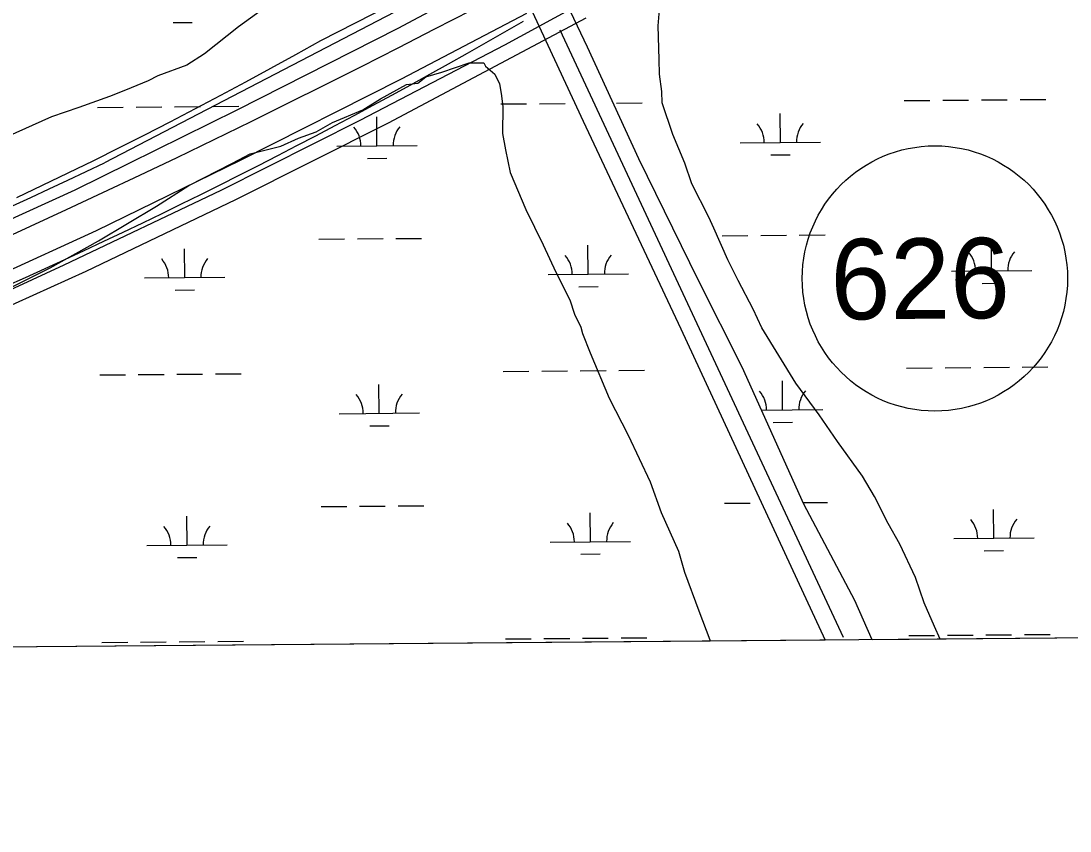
# Model space of a CAD drawing. Extents: x 3568792 to 3606828, y 529143 to 554785.
# Drawn here: x 3598222 to 3599527, y 534531 to 535539 of the extents above; entities that cross this region are included whole.
import ezdxf

# ---------------------------------------------------------------- set-up
doc = ezdxf.new("R2010")
doc.units = 0
for name, color, linetype in [('V-BRDG-OTLN', 7, 'Continuous'), ('V-GRID-FRAM', 7, 'Continuous'), ('V-ROAD-CNTR', 7, 'Continuous'), ('V-ROAD-IDEN', 7, 'Continuous'), ('V-SITE-VEGE', 7, 'Continuous'), ('V-WETL-SWMP', 7, 'Continuous')]:
    doc.layers.add(name, color=color, linetype=linetype)

msp = doc.modelspace()

# ---------------------------------------------------------------- linework, layer by layer
at = {"layer": 'V-BRDG-OTLN'}
for p, q in [((3598924.7, 535542.3), (3598678.7, 535411.6)), ((3598695.5, 535466.8), (3598851.4, 535548.7)), ((3598495.1, 535365.8), (3598695.5, 535466.8)), ((3598678.7, 535411.6), (3598488.9, 535316.3)), ((3598315.9, 535278.3), (3598495.1, 535365.8)), ((3598488.9, 535316.3), (3598302.5, 535227.4)), ((3598121.4, 535189.3), (3598315.9, 535278.3)), ((3598302.5, 535227.4), (3598101.2, 535136.1))]:
    msp.add_line(p, q, dxfattribs=at)
for points in [[(3598073.3, 535230.5), (3598289.2, 535328.8), (3598490.9, 535428.5), (3598691.1, 535529.8), (3598851.7, 535615.8), (3598898, 535640.6), (3599104.3, 535756.8), (3599358.3, 535904.8), (3599514.4, 535993.9), (3599747.2, 536140.8), (3599993, 536312.4), (3600267, 536509)], [(3598089.8, 535149.9), (3598275.5, 535235.4), (3598471, 535328.4), (3598643.8, 535415.3), (3598823.8, 535509.1), (3598885.8, 535542.7), (3599022.6, 535617.6), (3599221.2, 535730.1), (3599389, 535829), (3599583.8, 535946.7), (3599867.9, 536129.8), (3600065, 536244.9), (3600394.8, 536458.9)], [(3598216.9, 535319.2), (3598248.9, 535334.5), (3598280.8, 535349.9), (3598312.7, 535365.5), (3598344.4, 535381.4), (3598376.1, 535397.4), (3598407.6, 535413.5), (3598439.1, 535429.9), (3598470.4, 535446.5), (3598501.7, 535463.2), (3598532.9, 535480.1), (3598563.9, 535497.3), (3598594.9, 535514.5), (3598638.2, 535536.5), (3598681.4, 535558.6)], [(3598781.8, 535552.1), (3598736.4, 535528.6), (3598690.8, 535505.2), (3598645.2, 535482), (3598599.5, 535458.9), (3598553.7, 535436.1), (3598507.8, 535413.5), (3598461.8, 535391.1), (3598415.7, 535368.8), (3598369.5, 535346.8), (3598323.2, 535324.9), (3598278.3, 535304), (3598233.4, 535283.2), (3598188.3, 535262.6)]]:
    msp.add_lwpolyline(points, dxfattribs=at)
at = {"layer": 'V-GRID-FRAM'}
msp.add_lwpolyline([(3570936, 552713.8), (3602582.8, 552980.8), (3602744.1, 534798.4), (3571081.5, 534531.3), (3570936, 552713.8)], dxfattribs=at)
at = {"layer": 'V-ROAD-CNTR'}
for points in [[(3599057.9, 535743.2), (3598325.7, 535362.3)], [(3599245.3, 534772.2), (3598892.6, 535527.4)]]:
    msp.add_lwpolyline(points, dxfattribs=at)
for centre, radius, start, end in [((3595383.9, 541505.2), 6898.7, 293.00693, 300.13307), ((3593706.7, 545082.6), 10762, 286.81633, 295.41675)]:
    msp.add_arc(centre, radius, start, end, dxfattribs=at)
at = {"layer": 'V-ROAD-IDEN'}
msp.add_circle((3599358.9, 535218.6), 165, dxfattribs=at)
msp.add_circle((3599358.9, 535218.6), 165, dxfattribs=at)
at = {"layer": 'V-SITE-VEGE'}
for p, q in [((3598522.6, 535553.2), (3598492.5, 535531.5)), ((3599014.7, 535532.8), (3599016.1, 535552.9)), ((3598492.5, 535531.5), (3598450.2, 535497.9)), ((3599016, 535490.9), (3599014.7, 535532.8)), ((3598450.2, 535497.9), (3598428.1, 535484.1)), ((3599016.5, 535472.9), (3599016, 535490.9)), ((3598428.1, 535484.1), (3598392.1, 535470.5)), ((3598725.6, 535469.4), (3598745.7, 535475.3)), ((3598745.7, 535475.3), (3598779.7, 535486.9)), ((3598779.7, 535486.9), (3598797.7, 535486.8)), ((3598797.7, 535486.8), (3598799.7, 535482.8)), ((3598799.7, 535482.8), (3598811.5, 535472.7)), ((3598380, 535464.6), (3598351.9, 535452.9)), ((3598392.1, 535470.5), (3598380, 535464.6)), ((3598701.6, 535459.7), (3598715.6, 535461.5)), ((3598715.6, 535461.5), (3598725.6, 535469.4)), ((3598811.5, 535472.7), (3598817.4, 535460.6)), ((3599019.1, 535451), (3599016.5, 535472.9)), ((3598351.9, 535452.9), (3598331.9, 535445.1)), ((3598669.4, 535442), (3598701.6, 535459.7)), ((3598817.4, 535460.6), (3598819.3, 535448.6)), ((3598819.3, 535448.6), (3598821.2, 535432.6)), ((3599019.6, 535437.1), (3599019.1, 535451)), ((3598331.9, 535445.1), (3598293.8, 535431.4)), ((3598647.4, 535428.2), (3598669.4, 535442)), ((3599032.7, 535397.5), (3599019.6, 535437.1)), ((3598293.8, 535431.4), (3598259.8, 535419.8)), ((3598609.3, 535412.6), (3598647.4, 535428.2)), ((3598821.2, 535432.6), (3598820.9, 535398.7)), ((3598259.8, 535419.8), (3598203.6, 535394.3)), ((3598589.2, 535400.8), (3598609.3, 535412.6)), ((3598567.1, 535393), (3598589.2, 535400.8)), ((3598820.9, 535398.7), (3598824.7, 535378.7)), ((3599047.7, 535361.9), (3599032.7, 535397.5)), ((3598507, 535373.6), (3598545.1, 535383.2)), ((3598545.1, 535383.2), (3598567.1, 535393)), ((3598484.9, 535361.8), (3598507, 535373.6)), ((3598824.7, 535378.7), (3598830.4, 535350.6)), ((3598430.8, 535334.3), (3598484.9, 535361.8)), ((3599056.5, 535336.2), (3599047.7, 535361.9)), ((3598830.4, 535350.6), (3598850, 535304.5)), ((3598390.6, 535308.7), (3598430.8, 535334.3)), ((3599077.7, 535294.9), (3599056.5, 535336.2)), ((3598318.3, 535265.4), (3598390.6, 535308.7)), ((3598850, 535304.5), (3598871.5, 535260.4)), ((3599084.1, 535281.1), (3599077.7, 535294.9)), ((3599101.2, 535241.6), (3599084.1, 535281.1)), ((3598258.1, 535232), (3598318.3, 535265.4)), ((3598871.5, 535260.4), (3598887.2, 535226.3)), ((3599114, 535216), (3599101.2, 535241.6)), ((3598167.8, 535186.9), (3598258.1, 535232)), ((3598887.2, 535226.3), (3598904.9, 535192.2)), ((3599133, 535180.6), (3599114, 535216)), ((3598904.9, 535192.2), (3598910.7, 535174.1)), ((3598910.7, 535174.1), (3598918.6, 535158.1)), ((3599143.7, 535157), (3599133, 535180.6)), ((3598918.6, 535158.1), (3598920.5, 535150.1)), ((3598920.5, 535150.1), (3598930.2, 535126)), ((3599185.7, 535088.2), (3599143.7, 535157)), ((3598930.2, 535126), (3598953.7, 535069.9)), ((3599214.8, 535049.1), (3599185.7, 535088.2)), ((3598953.7, 535069.9), (3598977.3, 535023.7)), ((3599237.8, 535015.8), (3599214.8, 535049.1)), ((3598977.3, 535023.7), (3599004.7, 534965.5)), ((3599269, 534972.8), (3599237.8, 535015.8)), ((3599004.7, 534965.5), (3599018.3, 534927.5)), ((3599283.7, 534947.3), (3599269, 534972.8)), ((3599300.7, 534913.8), (3599283.7, 534947.3)), ((3599018.3, 534927.5), (3599039.9, 534879.3)), ((3599315.4, 534888.2), (3599300.7, 534913.8)), ((3599334.6, 534846.8), (3599315.4, 534888.2)), ((3599039.9, 534879.3), (3599047.6, 534853.3)), ((3599047.6, 534853.3), (3599065.2, 534805.2)), ((3599345.6, 534815.2), (3599334.6, 534846.8)), ((3599358.4, 534785.6), (3599345.6, 534815.2)), ((3599065.2, 534805.2), (3599078.8, 534769.1)), ((3599365.4, 534769.9), (3599358.4, 534785.6)), ((3601321.5, 534786.4), (3599365.4, 534769.9)), ((3599079.5, 534767.5), (3597186.9, 534751.5)), ((3599078.8, 534769.1), (3599079.5, 534767.5))]:
    msp.add_line(p, q, dxfattribs=at)
at = {"layer": 'V-WETL-SWMP'}
for p, q in [((3598808.8, 535657.6), (3598921.2, 535414.4)), ((3598926.8, 535506.2), (3598879.8, 535605)), ((3598411.1, 535536.8), (3598435.1, 535537)), ((3598990.5, 535367.3), (3598926.8, 535506.2)), ((3598819, 535435.6), (3598851, 535435.8)), ((3598867, 535436), (3598899, 535436.2)), ((3598962.9, 535436.7), (3598994.9, 535437)), ((3599320.8, 535439.8), (3599352.8, 535440)), ((3599368.8, 535440.2), (3599400.8, 535440.4)), ((3599416.8, 535440.6), (3599448.8, 535440.8)), ((3599464.8, 535441), (3599496.8, 535441.3)), ((3598317.1, 535431.3), (3598349.1, 535431.6)), ((3598365.1, 535431.7), (3598397.1, 535432)), ((3598413.1, 535432.1), (3598445.1, 535432.4)), ((3598461.1, 535432.5), (3598493.1, 535432.8)), ((3599166.7, 535387.7), (3599166.4, 535423.7)), ((3598664.8, 535383.5), (3598664.5, 535419.5)), ((3598921.2, 535414.4), (3599043, 535156)), ((3598614.8, 535383.1), (3598714.8, 535383.9)), ((3599116.7, 535387.3), (3599216.7, 535388.1)), ((3599154.8, 535372.2), (3599178.8, 535372.4)), ((3598653, 535368), (3598677, 535368.2)), ((3599064.9, 535215.9), (3598990.5, 535367.3)), ((3598592.4, 535267.5), (3598624.4, 535267.7)), ((3598640.4, 535267.9), (3598672.4, 535268.1)), ((3598688.4, 535268.3), (3598720.4, 535268.5)), ((3599094.2, 535271.7), (3599126.2, 535271.9)), ((3599142.2, 535272.1), (3599174.2, 535272.4)), ((3599190.2, 535272.5), (3599222.2, 535272.8)), ((3598425.7, 535219.6), (3598425.4, 535255.6)), ((3598927.6, 535223.9), (3598927.3, 535259.9)), ((3599429.5, 535228.1), (3599429.2, 535264.1)), ((3599379.5, 535227.7), (3599479.5, 535228.5)), ((3598375.7, 535219.2), (3598475.7, 535220.1)), ((3598877.6, 535223.4), (3598977.6, 535224.3)), ((3599119.3, 535108.3), (3599064.9, 535215.9)), ((3598413.9, 535204.1), (3598437.9, 535204.3)), ((3598915.8, 535208.3), (3598939.8, 535208.5)), ((3599417.6, 535212.5), (3599441.6, 535212.7)), ((3599043, 535156), (3599187.7, 534843.6)), ((3599467.6, 535108.3), (3599499.6, 535108.6)), ((3598319.9, 535098.7), (3598351.9, 535098.9)), ((3598367.9, 535099.1), (3598399.9, 535099.3)), ((3598415.9, 535099.5), (3598447.9, 535099.7)), ((3598463.9, 535099.9), (3598495.9, 535100.1)), ((3598821.8, 535102.9), (3598853.8, 535103.2)), ((3598869.8, 535103.3), (3598901.8, 535103.6)), ((3598917.8, 535103.7), (3598949.8, 535104)), ((3598965.8, 535104.1), (3598997.8, 535104.4)), ((3599195.8, 534937.8), (3599119.3, 535108.3)), ((3599323.6, 535107.1), (3599355.6, 535107.4)), ((3599371.6, 535107.5), (3599403.6, 535107.8)), ((3599419.6, 535107.9), (3599451.6, 535108.2)), ((3598667.6, 535050.9), (3598667.3, 535086.9)), ((3599169.5, 535055.1), (3599169.2, 535091.1)), ((3598617.6, 535050.4), (3598717.6, 535051.3)), ((3599143.3, 535054.8), (3599219.5, 535055.5)), ((3598655.8, 535035.3), (3598679.8, 535035.5)), ((3599157.6, 535039.5), (3599181.6, 535039.7)), ((3599097.1, 534939), (3599129.1, 534939.3)), ((3599194.9, 534939.8), (3599225.1, 534940.1)), ((3598595.2, 534934.8), (3598627.2, 534935.1)), ((3598643.2, 534935.2), (3598675.2, 534935.5)), ((3598691.2, 534935.6), (3598723.2, 534935.9)), ((3598930.4, 534891.2), (3598930.1, 534927.2)), ((3599259.3, 534817.9), (3599195.8, 534937.8)), ((3599432.3, 534895.4), (3599432, 534931.4)), ((3598428.5, 534887), (3598428.2, 534923)), ((3598378.5, 534886.5), (3598478.5, 534887.4)), ((3598880.4, 534890.8), (3598980.4, 534891.6)), ((3599382.3, 534895), (3599482.3, 534895.8)), ((3598918.6, 534875.7), (3598942.6, 534875.9)), ((3599420.4, 534879.9), (3599444.4, 534880.1)), ((3598416.7, 534871.4), (3598440.7, 534871.6)), ((3599187.7, 534843.6), (3599222.3, 534768.7)), ((3599280.7, 534769.2), (3599259.3, 534817.9)), ((3598824.6, 534770.2), (3598856.6, 534770.5)), ((3598872.6, 534770.6), (3598904.6, 534770.9)), ((3598920.6, 534771), (3598952.6, 534771.3)), ((3598968.6, 534771.4), (3599000.6, 534771.7)), ((3600345.4, 534778.2), (3599280.7, 534769.2)), ((3599326.5, 534774.4), (3599358.5, 534774.7)), ((3599374.5, 534774.8), (3599406.4, 534775.1)), ((3599422.4, 534775.3), (3599454.4, 534775.5)), ((3599470.4, 534775.7), (3599502.4, 534775.9)), ((3599222.3, 534768.7), (3596662.7, 534747.1)), ((3598322.7, 534766), (3598354.7, 534766.3)), ((3598370.7, 534766.4), (3598402.7, 534766.7)), ((3598418.7, 534766.8), (3598450.7, 534767.1)), ((3598466.7, 534767.2), (3598498.7, 534767.5))]:
    msp.add_line(p, q, dxfattribs=at)
for centre, start, end in [((3599111.4, 535387.7), 359.7115, 41.2552), ((3599221.9, 535388.7), 139.7115, 181.2552), ((3598609.6, 535383.5), 359.7115, 41.2552), ((3598720.1, 535384.5), 139.7115, 181.2552), ((3598370.5, 535219.6), 359.7115, 41.2552), ((3598481, 535220.6), 139.7115, 181.2552), ((3598872.4, 535223.9), 359.7115, 41.2552), ((3598982.9, 535224.8), 139.7115, 181.2552), ((3599374.2, 535228.1), 359.7115, 41.2552), ((3599484.7, 535229), 139.7115, 181.2552), ((3598612.4, 535050.9), 359.7115, 41.2552), ((3598722.9, 535051.8), 139.7115, 181.2552), ((3599114.2, 535055.1), 359.7115, 41.2552), ((3599224.7, 535056), 139.7115, 181.2552), ((3598875.2, 534891.2), 359.7115, 41.2552), ((3598985.7, 534892.1), 139.7115, 181.2552), ((3599377, 534895.4), 359.7115, 41.2552), ((3599487.5, 534896.4), 139.7115, 181.2552), ((3598373.3, 534887), 359.7115, 41.2552), ((3598483.8, 534887.9), 139.7115, 181.2552)]:
    msp.add_arc(centre, 35.2, start, end, dxfattribs=at)

# ---------------------------------------------------------------- texts
at = {"layer": 'V-ROAD-IDEN'}
msp.add_text('626', height=100, rotation=0.4833, dxfattribs=at).set_placement((3599229.4, 535167.5))

doc.saveas('drawing.dxf')
